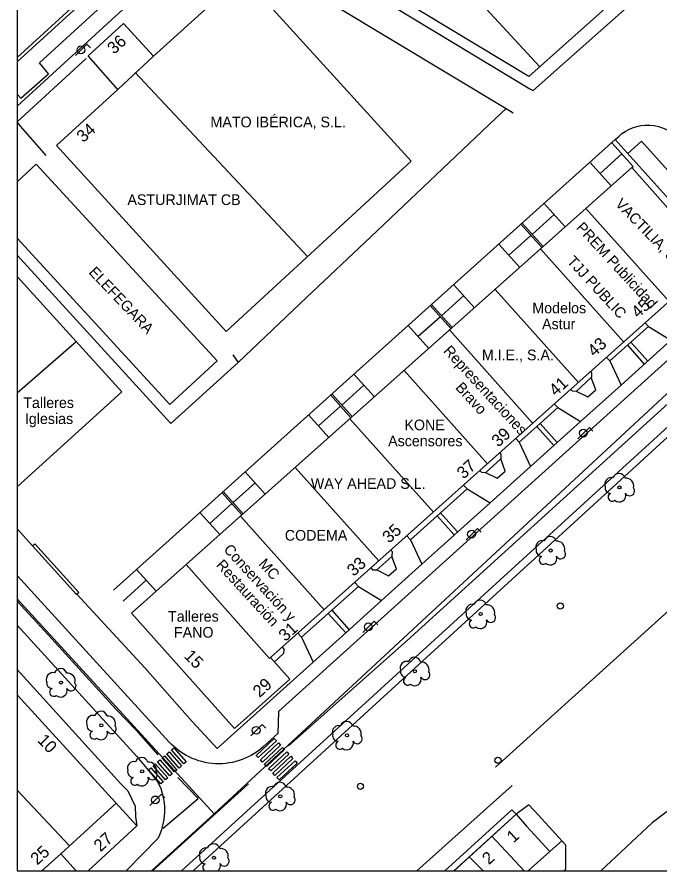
# Model space of a CAD drawing. Extents: x 282771 to 285132, y 4823109 to 4825496.
# Drawn here: x 282771.5 to 282877.1, y 4823109 to 4823249.3 of the extents above; entities that cross this region are included whole.
import ezdxf

# ---------------------------------------------------------------- set-up
doc = ezdxf.new("R2010")
doc.units = 0
for name, color, linetype in [('ACERA-BORDILLO', 7, 'Continuous'), ('ACERA-INTERIOR', 7, 'Continuous'), ('APARCAMIENTO', 7, 'Continuous'), ('ARBOL', 7, 'Continuous'), ('CALLE-EJE', 7, 'Continuous'), ('Default', 7, 'Continuous'), ('EDIFICIO', 7, 'Continuous'), ('FAROLA', 7, 'Continuous'), ('MEDIANERA', 7, 'Continuous'), ('NUM-LOCAL', 7, 'Continuous'), ('NUM-PORTAL', 7, 'Continuous'), ('PASO-PEATONES', 7, 'Continuous'), ('POSTE', 7, 'Continuous'), ('PUENTE', 7, 'Continuous'), ('SENAL-VIARIA', 7, 'Continuous'), ('TXT-EMPRESAS', 7, 'Continuous'), ('URBANIZACION-AREA', 7, 'Continuous'), ('VALLA', 7, 'Continuous')]:
    doc.layers.add(name, color=color, linetype=linetype)

msp = doc.modelspace()

# ---------------------------------------------------------------- linework, layer by layer
at = {"layer": 'ACERA-BORDILLO'}
for points in [[(282771.5, 4823234.68), (282891.09, 4823344.12), (283036.58, 4823476.99)], [(282798.49, 4823109), (282891.09, 4823193.57), (283012.1, 4823303.96)], [(282895.37, 4823208.28), (282814.44, 4823135.21), (282814.35, 4823131.57), (282811.98, 4823129.44), (282811.61, 4823129.12), (282811.22, 4823128.81), (282810.81, 4823128.52), (282810.38, 4823128.24), (282809.93, 4823127.98), (282809.46, 4823127.73), (282808.97, 4823127.51), (282808.47, 4823127.3), (282807.96, 4823127.13), (282807.43, 4823126.97), (282806.89, 4823126.84), (282806.34, 4823126.74), (282805.78, 4823126.67), (282805.22, 4823126.62), (282804.65, 4823126.6), (282804.08, 4823126.62), (282803.52, 4823126.66), (282802.96, 4823126.73), (282802.4, 4823126.83), (282801.85, 4823126.96), (282801.31, 4823127.11), (282800.79, 4823127.29), (282800.28, 4823127.49), (282799.78, 4823127.72), (282799.3, 4823127.97), (282798.84, 4823128.24), (282798.39, 4823128.53), (282797.97, 4823128.83), (282797.57, 4823129.15), (282797.19, 4823129.49), (282796.83, 4823129.83), (282796.49, 4823130.18), (282771.5, 4823157.53)], [(282771.5, 4823149.36), (282791.15, 4823127.81), (282793.64, 4823124.87), (282794.64, 4823123.56), (282795.1, 4823122.52), (282795.33, 4823121.78), (282795.52, 4823121.03), (282795.64, 4823120.27), (282795.71, 4823119.49), (282795.72, 4823118.72), (282795.67, 4823117.95), (282795.57, 4823117.19), (282795.41, 4823116.45), (282795.2, 4823115.74), (282794.95, 4823115.05), (282794.65, 4823114.4), (282789.43, 4823109)], [(282841.76, 4823109), (282852.8, 4823119.05), (282853.47, 4823118.31)]]:
    msp.add_lwpolyline(points, dxfattribs=at)
at = {"layer": 'ACERA-INTERIOR'}
for points in [[(282800.45, 4823109), (282891.09, 4823191.94), (282897, 4823197.31), (282897.96, 4823198.19), (282914.67, 4823213.51), (282914.99, 4823213.79), (282921.07, 4823219.32), (282921.36, 4823219.58), (282941.8, 4823238.32), (282941.93, 4823238.43), (282950.18, 4823245.94), (282950.32, 4823246.07), (283012.7, 4823303.29)], [(282945.48, 4823256.67), (282925.11, 4823238.13), (282924.64, 4823237.7), (282900.42, 4823215.65), (282896.09, 4823211.71), (282893.99, 4823209.79), (282878.91, 4823196.22), (282870.71, 4823188.84), (282864.06, 4823182.85), (282855.83, 4823175.45), (282849.2, 4823169.48), (282837.99, 4823159.38), (282831.38, 4823153.43), (282825.48, 4823148.12), (282820.14, 4823143.31), (282804.37, 4823129.12), (282800.25, 4823133.57), (282792.47, 4823142.35), (282781.29, 4823154.46)], [(282807.8, 4823192.54), (282819.06, 4823203.22), (282829.59, 4823213.2), (282850.03, 4823232.59), (282851.83, 4823234.25)], [(282868.35, 4823193.37), (282868.87, 4823192.79), (282871.76, 4823195.38), (282872.31, 4823195.88), (282875.2, 4823198.47), (282874.69, 4823199.04)], [(282862.46, 4823188.11), (282862.66, 4823187.88), (282863.37, 4823187.84), (282865.83, 4823190.06), (282865.89, 4823190.11), (282865.93, 4823190.82), (282865.73, 4823191.03)], [(282853.43, 4823180.04), (282853.98, 4823179.43), (282856.87, 4823182.03), (282857.42, 4823182.53), (282860.31, 4823185.12), (282859.78, 4823185.71)], [(282847.54, 4823174.78), (282847.77, 4823174.52), (282848.48, 4823174.49), (282850.94, 4823176.71), (282851, 4823176.76), (282851.04, 4823177.47), (282850.82, 4823177.71)], [(282835.53, 4823164.06), (282836.11, 4823163.41), (282840.49, 4823167.34), (282841.05, 4823167.84), (282845.42, 4823171.76), (282844.86, 4823172.39)], [(282771.5, 4823165.21), (282774.06, 4823162.41)], [(282830.6, 4823158.46), (282833.07, 4823160.69), (282833.12, 4823160.73), (282833.16, 4823161.44), (282832.91, 4823161.71)], [(282830.59, 4823158.46), (282830.6, 4823158.46)], [(282830.59, 4823158.46), (282830.6, 4823158.46)], [(282817.64, 4823148.07), (282818.24, 4823147.39), (282822.62, 4823151.31), (282823.18, 4823151.82), (282827.56, 4823155.74), (282826.96, 4823156.4)], [(282815.04, 4823145.74), (282815.31, 4823145.43), (282815.28, 4823144.73), (282813.76, 4823143.37)], [(282771.5, 4823142.1), (282788.53, 4823123.32), (282789.7, 4823122.17), (282790.31, 4823120.9), (282790.88, 4823119.64), (282790.96, 4823117.93), (282791.18, 4823116.42)]]:
    msp.add_lwpolyline(points, dxfattribs=at)
at = {"layer": 'APARCAMIENTO'}
for points in [[(282869.76, 4823229.18), (282870.38, 4823229.74), (282870.87, 4823230.15), (282871.4, 4823230.51), (282871.99, 4823230.84), (282872.62, 4823231.11), (282873.29, 4823231.32), (282873.99, 4823231.47), (282874.7, 4823231.54), (282875.43, 4823231.54), (282876.15, 4823231.47), (282876.85, 4823231.32), (282877.53, 4823231.1), (282878.18, 4823230.82), (282878.78, 4823230.49), (282879.33, 4823230.11), (282879.82, 4823229.69), (282880.27, 4823229.24), (282896.09, 4823211.71)], [(282869.76, 4823229.18), (282787.34, 4823155.13)], [(282872.47, 4823224.56), (282872.69, 4823224.75), (282869.18, 4823228.66)], [(282886.98, 4823209.03), (282887.47, 4823209.47), (282869.76, 4823229.18)], [(282887.47, 4823209.47), (282889.71, 4823211.5), (282874.06, 4823228.89), (282871.83, 4823226.89)], [(282870.85, 4823226.8), (282867.27, 4823223.59)], [(282869.1, 4823221.55), (282865.6, 4823225.45)], [(282861.55, 4823214.83), (282858.09, 4823218.69)], [(282859.75, 4823216.84), (282856.11, 4823213.59)], [(282857.71, 4823211.41), (282854.26, 4823215.26)], [(282857.91, 4823211.59), (282854.46, 4823215.43)], [(282855.92, 4823213.41), (282852.29, 4823210.15)], [(282854.07, 4823208.16), (282850.63, 4823212)], [(282846.62, 4823201.53), (282843.21, 4823205.33)], [(282844.86, 4823203.49), (282841.22, 4823200.23)], [(282842.98, 4823198.28), (282839.58, 4823202.07)], [(282842.78, 4823198.11), (282839.38, 4823201.89)], [(282841.03, 4823200.06), (282837.4, 4823196.8)], [(282839.14, 4823194.86), (282835.75, 4823198.63)], [(282875.2, 4823198.47), (282878.91, 4823196.22)], [(282871.76, 4823195.38), (282874.53, 4823192.28)], [(282872.31, 4823195.88), (282875.09, 4823192.78)], [(282868.87, 4823192.79), (282870.71, 4823188.84)], [(282830.19, 4823186.89), (282826.84, 4823190.63)], [(282863.35, 4823187.84), (282865.28, 4823186.89), (282866.57, 4823188.04), (282865.83, 4823190.06)], [(282828.48, 4823188.8), (282824.85, 4823185.55)], [(282826.35, 4823183.47), (282822.98, 4823187.23)], [(282826.55, 4823183.65), (282823.18, 4823187.41)], [(282824.65, 4823185.37), (282821.02, 4823182.11)], [(282860.31, 4823185.12), (282864.06, 4823182.85)], [(282822.71, 4823180.23), (282819.39, 4823183.93)], [(282857.42, 4823182.53), (282860.23, 4823179.4)], [(282856.87, 4823182.03), (282859.67, 4823178.9)], [(282853.98, 4823179.43), (282855.83, 4823175.45)], [(282848.46, 4823174.49), (282850.39, 4823173.53), (282851.68, 4823174.69), (282850.94, 4823176.71)], [(282812.27, 4823170.93), (282808.99, 4823174.59)], [(282810.61, 4823172.78), (282806.98, 4823169.52)], [(282808.43, 4823167.51), (282805.17, 4823171.15)], [(282808.63, 4823167.68), (282805.36, 4823171.33)], [(282845.42, 4823171.76), (282849.2, 4823169.48)], [(282806.78, 4823169.35), (282803.15, 4823166.09)], [(282804.79, 4823164.26), (282801.54, 4823167.89)], [(282840.49, 4823167.34), (282843.22, 4823164.29)], [(282841.05, 4823167.84), (282843.78, 4823164.79)], [(282836.11, 4823163.41), (282837.99, 4823159.38)], [(282829.63, 4823158.79), (282829.9, 4823158.49), (282830.6, 4823158.46), (282832.52, 4823157.51), (282833.81, 4823158.66), (282833.07, 4823160.69)], [(282794.35, 4823154.96), (282791.13, 4823158.54)], [(282788.9, 4823153.31), (282792.73, 4823156.75)], [(282827.56, 4823155.74), (282831.38, 4823153.43)], [(282823.18, 4823151.82), (282826.04, 4823148.62)], [(282822.62, 4823151.31), (282825.48, 4823148.12)], [(282818.24, 4823147.39), (282820.14, 4823143.31)]]:
    msp.add_lwpolyline(points, dxfattribs=at)
at = {"layer": 'ARBOL'}
for centre in [(282870.46, 4823172.01), (282859.14, 4823161.65), (282847.64, 4823151.2), (282836.85, 4823141.8), (282778.72, 4823139.95), (282785.34, 4823132.93), (282825.71, 4823131.27), (282792.04, 4823125.35), (282814.74, 4823121.26), (282803.86, 4823111.16)]:
    msp.add_circle(centre, 0.255, dxfattribs=at)
for centre, radius, start, end in [((282870.39, 4823173.27), 1.04, 15.6423, 161.3843), ((282869.13, 4823172.54), 1.1, 75.4318, 200.5561), ((282871.52, 4823172.27), 1.27, 345.0327, 95.7993), ((282869.02, 4823171.97), 0.935, 168.599, 268.1324), ((282869.26, 4823170.42), 0.672, 113.7367, 309.4725), ((282870.4, 4823170.72), 1.09, 228.9545, 17.928), ((282872.13, 4823171.44), 0.797, 208.9625, 38.991), ((282857.81, 4823162.18), 1.1, 75.4318, 200.5561), ((282859.07, 4823162.91), 1.04, 15.6423, 161.3843), ((282860.2, 4823161.91), 1.27, 345.0327, 95.7993), ((282857.7, 4823161.61), 0.935, 168.599, 268.1324), ((282860.81, 4823161.08), 0.797, 208.9625, 38.991), ((282857.94, 4823160.06), 0.672, 113.7367, 309.4725), ((282859.08, 4823160.36), 1.09, 228.9545, 17.928), ((282846.31, 4823151.73), 1.1, 75.4318, 200.5561), ((282847.57, 4823152.46), 1.04, 15.6423, 161.3843), ((282848.7, 4823151.46), 1.27, 345.0327, 95.7993), ((282846.2, 4823151.16), 0.935, 168.599, 268.1324), ((282846.44, 4823149.61), 0.672, 113.7367, 309.4725), ((282847.58, 4823149.91), 1.09, 228.9545, 17.928), ((282849.31, 4823150.63), 0.797, 208.9625, 38.991), ((282835.52, 4823142.33), 1.1, 75.4318, 200.5561), ((282836.78, 4823143.06), 1.04, 15.6423, 161.3843), ((282837.91, 4823142.06), 1.27, 345.0327, 95.7993), ((282777.39, 4823140.48), 1.1, 75.4318, 200.5561), ((282778.65, 4823141.21), 1.04, 15.6423, 161.3843), ((282835.41, 4823141.76), 0.935, 168.599, 268.1324), ((282838.52, 4823141.23), 0.797, 208.9625, 38.991), ((282779.78, 4823140.21), 1.27, 345.0327, 95.7993), ((282835.65, 4823140.21), 0.672, 113.7367, 309.4725), ((282836.79, 4823140.51), 1.09, 228.9545, 17.928), ((282777.28, 4823139.91), 0.935, 168.599, 268.1324), ((282777.52, 4823138.36), 0.672, 113.7367, 309.4725), ((282778.66, 4823138.66), 1.09, 228.9545, 17.928), ((282780.39, 4823139.38), 0.797, 208.9625, 38.991), ((282784.01, 4823133.46), 1.1, 75.4318, 200.5561), ((282785.27, 4823134.19), 1.04, 15.6423, 161.3843), ((282786.4, 4823133.19), 1.27, 345.0327, 95.7993), ((282825.64, 4823132.53), 1.04, 15.6423, 161.3843), ((282783.9, 4823132.89), 0.935, 168.599, 268.1324), ((282784.14, 4823131.34), 0.672, 113.7367, 309.4725), ((282785.28, 4823131.64), 1.09, 228.9545, 17.928), ((282787.01, 4823132.36), 0.797, 208.9625, 38.991), ((282824.38, 4823131.8), 1.1, 75.4318, 200.5561), ((282826.77, 4823131.53), 1.27, 345.0327, 95.7993), ((282824.27, 4823131.23), 0.935, 168.599, 268.1324), ((282827.38, 4823130.7), 0.797, 208.9625, 38.991), ((282824.51, 4823129.68), 0.672, 113.7367, 309.4725), ((282825.65, 4823129.98), 1.09, 228.9545, 17.928), ((282791.97, 4823126.61), 1.04, 15.6423, 161.3843), ((282790.71, 4823125.88), 1.1, 75.4318, 200.5561), ((282793.1, 4823125.61), 1.27, 345.0327, 95.7993), ((282790.6, 4823125.31), 0.935, 168.599, 268.1324), ((282793.71, 4823124.78), 0.797, 208.9625, 38.991), ((282790.84, 4823123.76), 0.672, 113.7367, 309.4725), ((282791.98, 4823124.06), 1.09, 228.9545, 17.928), ((282814.67, 4823122.52), 1.04, 15.6423, 161.3843), ((282813.41, 4823121.79), 1.1, 75.4318, 200.5561), ((282815.8, 4823121.52), 1.27, 345.0327, 95.7993), ((282813.3, 4823121.22), 0.935, 168.599, 268.1324), ((282816.41, 4823120.69), 0.797, 208.9625, 38.991), ((282813.54, 4823119.67), 0.672, 113.7367, 309.4725), ((282814.68, 4823119.97), 1.09, 228.9545, 17.928), ((282802.53, 4823111.69), 1.1, 75.4318, 200.5561), ((282803.79, 4823112.42), 1.04, 15.6423, 161.3843), ((282804.92, 4823111.42), 1.27, 345.0327, 95.7993), ((282802.42, 4823111.12), 0.935, 168.599, 268.1324), ((282805.53, 4823110.59), 0.797, 208.9625, 38.991), ((282802.66, 4823109.57), 0.672, 113.7367, 237.7984), ((282803.8, 4823109.87), 1.09, 306.8558, 17.928), ((282802.66, 4823109.57), 0.672, 302.2016, 309.4725), ((282803.8, 4823109.87), 1.09, 228.9545, 233.1442)]:
    msp.add_arc(centre, radius, start, end, dxfattribs=at)
at = {"layer": 'CALLE-EJE'}
for points in [[(282771.5, 4823241.96), (282830.25, 4823295.56), (282891.09, 4823351.62), (283043.73, 4823490.38)], [(283100.42, 4823427.84), (283073.07, 4823374.64), (283068.23, 4823365.51), (283061.78, 4823356.54), (283048.82, 4823342.46), (283019.53, 4823315.71), (282891.09, 4823199.33), (282803.87, 4823118.38)], [(282803.87, 4823118.38), (282771.5, 4823153.68)], [(282852.81, 4823123.03), (282837.18, 4823109)], [(282803.87, 4823118.38), (282793.6, 4823109)]]:
    msp.add_lwpolyline(points, dxfattribs=at)
at = {"layer": 'Default'}
for points in [[(282771.5, 4823109), (285130.1, 4823109), (285130.1, 4825495.5)], [(285130.1, 4825495.5), (282771.5, 4825495.5), (282771.5, 4823109)]]:
    msp.add_lwpolyline(points, dxfattribs=at)
at = {"layer": 'EDIFICIO'}
for points in [[(282868.15, 4823250.78), (282855.58, 4823239.52), (282816.56, 4823263.08), (282811.29, 4823268.84), (282818.1, 4823275), (282823.05, 4823269.28), (282838.15, 4823283.21), (282868.15, 4823250.78)], [(282783.15, 4823242.92), (282788.97, 4823248.25), (282793.93, 4823242.86), (282808.53, 4823256.11), (282836.26, 4823225.63), (282821.05, 4823211.63), (282805.83, 4823197.64), (282777.96, 4823228.22), (282788.04, 4823237.41), (282783.15, 4823242.92)], [(282774.63, 4823225.13), (282804.35, 4823192.79), (282796.6, 4823185.66), (282771.5, 4823212.97)], [(282771.5, 4823222.25), (282774.63, 4823225.13)], [(282807.21, 4823132.38), (282790.31, 4823151.36), (282872.47, 4823224.56), (282886.09, 4823209.22), (282813.15, 4823144.06), (282816.33, 4823140.5), (282807.21, 4823132.38)], [(282771.5, 4823206.66), (282788.71, 4823187.72)], [(282788.71, 4823187.72), (282771.5, 4823172.09)], [(282783.2, 4823109), (282791.18, 4823116.42), (282771.5, 4823137.95)], [(282843.22, 4823109), (282853.47, 4823118.31), (282855.21, 4823116.38), (282859.03, 4823112.19)], [(282859.03, 4823112.19), (282855.48, 4823109)], [(282775.57, 4823109), (282778.66, 4823111.82), (282781.22, 4823109)]]:
    msp.add_lwpolyline(points, dxfattribs=at)
at = {"layer": 'FAROLA'}
for p, q in [((282782.97, 4823244.84), (282782.03, 4823243.91)), ((282783.56, 4823244.25), (282782.97, 4823244.84)), ((282782.03, 4823243.91), (282781.1, 4823242.97)), ((282864.57, 4823180.93), (282863.64, 4823179.99)), ((282865.51, 4823181.86), (282864.57, 4823180.93)), ((282866.1, 4823181.27), (282865.51, 4823181.86)), ((282846.19, 4823164.33), (282845.26, 4823163.39)), ((282847.13, 4823165.26), (282846.19, 4823164.33)), ((282847.72, 4823164.67), (282847.13, 4823165.26)), ((282830.17, 4823150.03), (282829.23, 4823149.1)), ((282830.76, 4823149.44), (282830.17, 4823150.03)), ((282829.23, 4823149.1), (282828.3, 4823148.16)), ((282810.82, 4823132.11), (282809.89, 4823131.17)), ((282811.76, 4823133.04), (282810.82, 4823132.11)), ((282812.35, 4823132.45), (282811.76, 4823133.04)), ((282794.26, 4823120.67), (282793.33, 4823119.73)), ((282795.2, 4823121.6), (282794.26, 4823120.67)), ((282795.79, 4823121.01), (282795.2, 4823121.6))]:
    msp.add_line(p, q, dxfattribs=at)
for centre in [(282781.99, 4823243.91), (282864.53, 4823180.93), (282846.15, 4823164.33), (282829.19, 4823149.1), (282810.78, 4823132.11), (282794.22, 4823120.67)]:
    msp.add_circle(centre, 0.637, dxfattribs=at)
at = {"layer": 'MEDIANERA'}
for points in [[(282827.56, 4823273.4), (282857.35, 4823241.11)], [(282788.04, 4823237.41), (282793.93, 4823242.86)], [(282790.9, 4823240.21), (282819.22, 4823209.96)], [(282864.95, 4823217.86), (282878.61, 4823202.54)], [(282857.46, 4823211.19), (282871.18, 4823195.9)], [(282850.02, 4823204.56), (282863.71, 4823189.23)], [(282842.55, 4823197.9), (282856.23, 4823182.54)], [(282771.5, 4823187.58), (282781.21, 4823195.97)], [(282835.08, 4823191.25), (282848.8, 4823175.91)], [(282826.14, 4823183.28), (282839.88, 4823167.94)], [(282817.18, 4823175.29), (282830.93, 4823159.94)], [(282808.2, 4823167.3), (282821.95, 4823151.92)], [(282799.27, 4823159.34), (282812.98, 4823143.92), (282813.15, 4823144.06)], [(282771.5, 4823122.29), (282780.09, 4823113.12)], [(282787.78, 4823120.13), (282778.66, 4823111.82)], [(282849.49, 4823114.7), (282854.8, 4823109)], [(282855.48, 4823109), (282861.01, 4823113.96), (282855.48, 4823109)], [(282845.78, 4823111.33), (282848.04, 4823109)]]:
    msp.add_lwpolyline(points, dxfattribs=at)
at = {"layer": 'PASO-PEATONES'}
for points in [[(282810.78, 4823127.99), (282813.75, 4823130.76), (282814.09, 4823130.39), (282811.12, 4823127.63)], [(282797.23, 4823129.23), (282799.26, 4823126.9), (282798.88, 4823126.57), (282796.85, 4823128.91)], [(282811.46, 4823127.26), (282814.43, 4823130.03), (282814.77, 4823129.66), (282811.8, 4823126.89)], [(282812.14, 4823126.53), (282815.11, 4823129.29), (282815.45, 4823128.93), (282812.48, 4823126.16)], [(282795.72, 4823127.92), (282797.75, 4823125.58), (282797.37, 4823125.26), (282795.34, 4823127.6)], [(282796.47, 4823128.58), (282798.5, 4823126.24), (282798.13, 4823125.91), (282796.1, 4823128.25)], [(282812.82, 4823125.8), (282815.79, 4823128.56), (282816.13, 4823128.2), (282813.16, 4823125.43)], [(282813.5, 4823125.06), (282816.47, 4823127.83), (282816.82, 4823127.46), (282813.84, 4823124.7)], [(282794.21, 4823126.61), (282796.24, 4823124.27), (282795.86, 4823123.95), (282793.83, 4823126.28)], [(282794.96, 4823127.27), (282796.99, 4823124.93), (282796.62, 4823124.6), (282794.59, 4823126.94)], [(282814.18, 4823124.33), (282817.16, 4823127.1), (282817.5, 4823126.73), (282814.53, 4823123.97)], [(282793.45, 4823125.96), (282795.48, 4823123.62), (282795.11, 4823123.29), (282793.08, 4823125.63)]]:
    msp.add_lwpolyline(points, close=True, dxfattribs=at)
at = {"layer": 'POSTE'}
for centre in [(282860.74, 4823152.53), (282850.5, 4823127.19), (282827.91, 4823122.9)]:
    msp.add_circle(centre, 0.5, dxfattribs=at)
at = {"layer": 'PUENTE'}
msp.add_lwpolyline([(282781.26, 4823154.43), (282774.06, 4823162.41), (282774.43, 4823162.74), (282781.63, 4823154.77), (282781.26, 4823154.43)], dxfattribs=at)
at = {"layer": 'SENAL-VIARIA'}
for points in [[(283034.57, 4823483.03), (283006.79, 4823457.82), (282977.46, 4823430.88), (282941.74, 4823398.13), (282906.1, 4823365.51), (282868.84, 4823331.54), (282833.67, 4823299.55), (282797.84, 4823266.73), (282771.5, 4823242.65)], [(282816.1, 4823129.54), (282835.57, 4823146.84), (282876.69, 4823184.2), (282912.46, 4823216.64), (282963.84, 4823263.58)], [(282771.5, 4823236.61), (282772.1, 4823235.96), (282776.67, 4823239.99), (282775.18, 4823241.78), (282787.88, 4823253.42)], [(282771.5, 4823153.35), (282776.64, 4823147.71), (282787.76, 4823135.5)], [(282787.76, 4823135.5), (282791.01, 4823132.2), (282794.63, 4823128.06)], [(282795.52, 4823116.05), (282801.22, 4823120.9), (282797.88, 4823124.34)], [(282793.76, 4823109), (282809.49, 4823123.29)]]:
    msp.add_lwpolyline(points, dxfattribs=at)
at = {"layer": 'URBANIZACION-AREA'}
msp.add_line((282843.28, 4823109), (282861.33, 4823109), dxfattribs=at)
msp.add_lwpolyline([(282861.33, 4823109), (282861.66, 4823109.3), (282861.63, 4823113.24), (282857.15, 4823118.14), (282855.59, 4823119.88), (282853.43, 4823118.27), (282843.28, 4823109)], dxfattribs=at)
at = {"layer": 'VALLA'}
for points in [[(282811.24, 4823268.52), (282808.38, 4823266.16), (282855.71, 4823237.53), (282856.26, 4823237.21), (282874.14, 4823253.14)], [(282793.26, 4823252.08), (282804.74, 4823262.62), (282851.83, 4823234.25), (282852.99, 4823233.55)], [(282998.32, 4823254.43), (282989.71, 4823245.7), (282981.35, 4823239.21), (282956.16, 4823216.58), (282929.57, 4823192.83), (282911.56, 4823181.66), (282907.37, 4823177.87), (282891.09, 4823163.14), (282850.08, 4823126.05)], [(282771.5, 4823232.11), (282782.83, 4823242.49)], [(282776.3, 4823226.54), (282772.1, 4823231.34), (282771.5, 4823232.01)], [(282806.93, 4823193.82), (282807.8, 4823192.54), (282796.77, 4823182.5), (282771.5, 4823210.15)], [(282920.88, 4823146.51), (282906.41, 4823138.37), (282891.82, 4823129.02), (282891.09, 4823128.46), (282875.83, 4823116.88), (282867.37, 4823109)]]:
    msp.add_lwpolyline(points, dxfattribs=at)

# ---------------------------------------------------------------- texts
at = {"layer": 'NUM-LOCAL'}
for s, rotation, p in [('36', 42.1835, (282787.42, 4823243.08)), ('34', 42.1835, (282782.38, 4823228.58)), ('45', 42.3477, (282873.51, 4823199.72)), ('43', 42.3477, (282866.32, 4823193.37)), ('41', 42.3477, (282859.99, 4823186.9)), ('39', 42.3477, (282850.55, 4823178.54)), ('37', 42.3477, (282844.85, 4823173.28)), ('35', 42.3477, (282832.61, 4823162.74)), ('33', 42.3477, (282826.8, 4823157.29)), ('31', 42.3477, (282815.57, 4823146.59)), ('15', 314.7004, (282798.8, 4823144.18)), ('29', 42.3477, (282811.34, 4823137.39)), ('10', 314.1957, (282774.73, 4823130.33)), ('27', 42.3477, (282785.2, 4823112.04)), ('25', 42.3477, (282774.81, 4823109.87))]:
    msp.add_text(s, height=2, rotation=rotation, dxfattribs=at).set_placement(p)
at = {"layer": 'NUM-PORTAL'}
for s, p in [('1', (282853.05, 4823113.51)), ('2', (282849, 4823109.92))]:
    msp.add_text(s, height=2, rotation=42.06, dxfattribs=at).set_placement(p)
at = {"layer": 'TXT-EMPRESAS'}
for s, p in [('MATO IBÉRICA, S.L.', (282803.27, 4823231.18)), ('ASTURJIMAT CB', (282789.63, 4823218.42)), ('Modelos ', (282856.14, 4823200.62)), ('Astur', (282857.74, 4823198)), ('M.I.E., S.A.', (282847.85, 4823192.91)), ('Talleres ', (282772.52, 4823185.06)), ('Iglesias', (282772.78, 4823182.43)), ('KONE', (282835.13, 4823181.41)), ('Ascensores', (282832.45, 4823178.78)), ('WAY AHEAD S.L.', (282819.75, 4823171.78)), ('CODEMA', (282815.48, 4823163.27)), ('Talleres ', (282796.3, 4823149.96)), ('FANO', (282797.27, 4823147.33))]:
    msp.add_text(s, height=1.75, dxfattribs=at).set_placement(p)
for s, rotation, p in [('VACTILIA, S.A.', 314.1512, (282869.64, 4823218.47)), ('PREM Publicidad', 312.663, (282863.23, 4823214.61)), ('TJJ PUBLIC', 312.663, (282861.74, 4823209.07)), ('ELEFEGARA', 313.5776, (282783.16, 4823207.27)), ('Representaciones ', 312.537, (282841.43, 4823194.36)), ('Bravo', 312.537, (282843.4, 4823188.33)), ('Conservación y ', 312.4148, (282805.32, 4823161.73)), ('Restauración', 312.4148, (282804.09, 4823159.18)), ('MC ', 312.4148, (282811.05, 4823159.35))]:
    msp.add_text(s, height=1.75, rotation=rotation, dxfattribs=at).set_placement(p)

doc.saveas('drawing.dxf')
